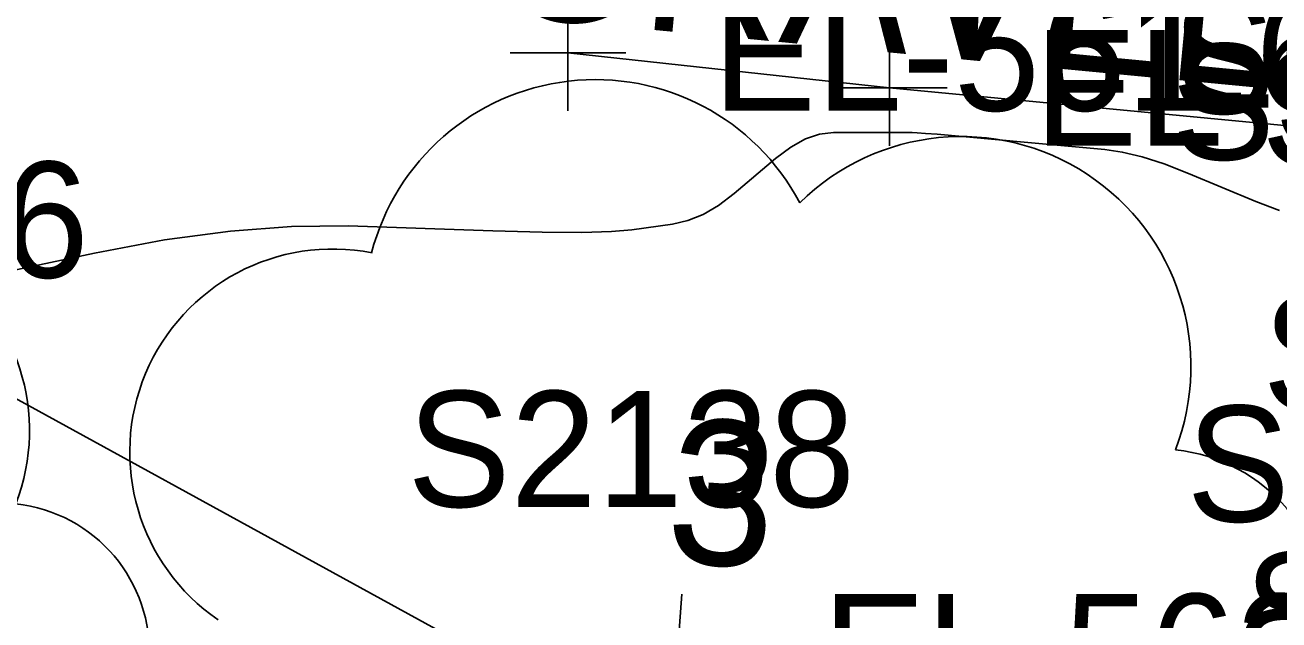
# Model space of a CAD drawing. Extents: x 1724534 to 1727318, y 657156 to 660047.
# Drawn here: x 1725174.74 to 1725218.04, y 658702.42 to 658722.94 of the extents above; entities that cross this region are included whole.
import ezdxf

# ---------------------------------------------------------------- set-up
doc = ezdxf.new("R2010")
doc.units = 0
for name, color, linetype in [('SURVEY - CONTOURS - Intermediate with optional Text', 7, 'Continuous'), ('SURVEY - MISCELLANEOUS - Bottom of MH and CB - Points - Numbers', 7, 'Continuous'), ('SURVEY - PROPERTY - Station and Offset Flags', 7, 'Continuous'), ('SURVEY - TRANSPORTATION - Features', 7, 'Continuous'), ('SURVEY - TRANSPORTATION - Features - Points - Elevations', 7, 'Continuous'), ('SURVEY - TRANSPORTATION - Features - Points - Locators', 7, 'Continuous'), ('SURVEY - TRANSPORTATION - Features - Points - Numbers', 7, 'Continuous'), ('SURVEY - TRANSPORTATION - Features Text', 7, 'Continuous'), ('SURVEY - VEGETATION - Features - Points - Elevations', 7, 'Continuous'), ('SURVEY - VEGETATION - Features - Points - Locators', 7, 'Continuous'), ('SURVEY - VEGETATION - Features - Points - Numbers', 7, 'Continuous'), ('SURVEY - VEGETATION - Features with Text', 7, 'Continuous')]:
    doc.layers.add(name, color=color, linetype=linetype)

msp = doc.modelspace()

# ---------------------------------------------------------------- linework, layer by layer
at = {"layer": 'SURVEY - CONTOURS - Intermediate with optional Text'}
msp.add_lwpolyline([(1725170.447, 658713.655), (1725177.134, 658715.072), (1725179.562, 658715.529), (1725181.832, 658715.837), (1725183.943, 658715.998), (1725185.895, 658716.011), (1725190.89, 658715.846), (1725192.595, 658715.802), (1725193.963, 658715.791), (1725194.995, 658715.815), (1725195.691, 658715.873), (1725197.097, 658716.073), (1725197.625, 658716.195), (1725198.156, 658716.412), (1725198.688, 658716.723), (1725199.223, 658717.129), (1725200.653, 658718.336), (1725201.18, 658718.732), (1725201.689, 658719.014), (1725202.18, 658719.183), (1725202.653, 658719.239), (1725204.311, 658719.234), (1725204.894, 658719.233), (1725205.375, 658719.232), (1725205.55, 658719.225), (1725205.836, 658719.206), (1725206.233, 658719.174), (1725208.244, 658718.994), (1725209.373, 658718.892), (1725212.023, 658718.652), (1725212.63, 658718.562), (1725213.314, 658718.394), (1725214.074, 658718.149), (1725214.911, 658717.826), (1725217.247, 658716.861), (1725218.061, 658716.541)], dxfattribs=at)
at = {"layer": 'SURVEY - PROPERTY - Station and Offset Flags'}
msp.add_lwpolyline([(1725116.853, 658741.618), (1725223.523, 658683.14)], dxfattribs=at)
at = {"layer": 'SURVEY - TRANSPORTATION - Features'}
msp.add_lwpolyline([(1725193.488, 658721.987), (1725204.587, 658720.776), (1725222.813, 658719.037), (1725224.088, 658718.947), (1725228.899, 658717.869), (1725230.75, 658717.497), (1725231.86, 658716.925), (1725232.801, 658716.026), (1725233.407, 658714.967), (1725233.641, 658714.033), (1725233.663, 658713.446)], dxfattribs=at)
at = {"layer": 'SURVEY - TRANSPORTATION - Features - Points - Locators'}
for p, q in [((1725193.488, 658723.987), (1725193.488, 658719.987)), ((1725204.587, 658722.776), (1725204.587, 658718.776)), ((1725195.488, 658721.987), (1725191.488, 658721.987)), ((1725206.587, 658720.776), (1725202.587, 658720.776))]:
    msp.add_line(p, q, dxfattribs=at)
at = {"layer": 'SURVEY - VEGETATION - Features - Points - Locators'}
msp.add_line((1725197.418, 658703.315), (1725197.134, 658699.325), dxfattribs=at)
at = {"layer": 'SURVEY - VEGETATION - Features with Text'}
for centre, radius, start, end in [((1725194.435, 658713.074), 7.986, 27.8864, 165.4107), ((1725207.066, 658711.162), 7.934, 338.7823, 134.6208), ((1725167.913, 658708.951), 6.982, 338.7823, 134.6208), ((1725185.366, 658708.208), 7.009, 78.8337, 235.6226), ((1725213.855, 658702.47), 5.851, 269.0352, 84.0354), ((1725173.886, 658701.302), 5.149, 269.0352, 84.0354)]:
    msp.add_arc(centre, radius, start, end, dxfattribs=at)

# ---------------------------------------------------------------- texts
at = {"layer": 'SURVEY - MISCELLANEOUS - Bottom of MH and CB - Points - Numbers'}
msp.add_text('S8008', height=4, dxfattribs=at).set_placement((1725214.846, 658705.812))
at = {"layer": 'SURVEY - TRANSPORTATION - Features - Points - Elevations'}
for s, p in [('EL-561.67', (1725198.488, 658719.987)), ('EL-561.81', (1725209.587, 658718.776))]:
    msp.add_text(s, height=4, dxfattribs=at).set_placement(p)
at = {"layer": 'SURVEY - TRANSPORTATION - Features - Points - Numbers'}
for s, p in [('S1918', (1725214.339, 658719.885)), ('S1919', (1725214.337, 658718.297)), ('S1920', (1725217.428, 658718.073)), ('S1921', (1725217.472, 658709.638)), ('S1922', (1725216.824, 658700.757)), ('S1923', (1725216.416, 658698.768))]:
    msp.add_text(s, height=4, dxfattribs=at).set_placement(p)
at = {"layer": 'SURVEY - TRANSPORTATION - Features Text'}
msp.add_text('PEA GRAVEL', height=5, rotation=354.5497, dxfattribs=at).set_placement((1725175.585, 658724.764))
at = {"layer": 'SURVEY - VEGETATION - Features - Points - Elevations'}
for s, p in [('EL-561.66', (1725152.262, 658714.227)), ('EL-562.77', (1725202.276, 658699.32))]:
    msp.add_text(s, height=4, dxfattribs=at).set_placement(p)
at = {"layer": 'SURVEY - VEGETATION - Features - Points - Numbers'}
msp.add_text('S2138', height=4, dxfattribs=at).set_placement((1725187.941, 658706.32))
at = {"layer": 'SURVEY - VEGETATION - Features with Text'}
msp.add_text('3', height=5, rotation=355.9182, dxfattribs=at).set_placement((1725196.794, 658704.446))

doc.saveas('drawing.dxf')
